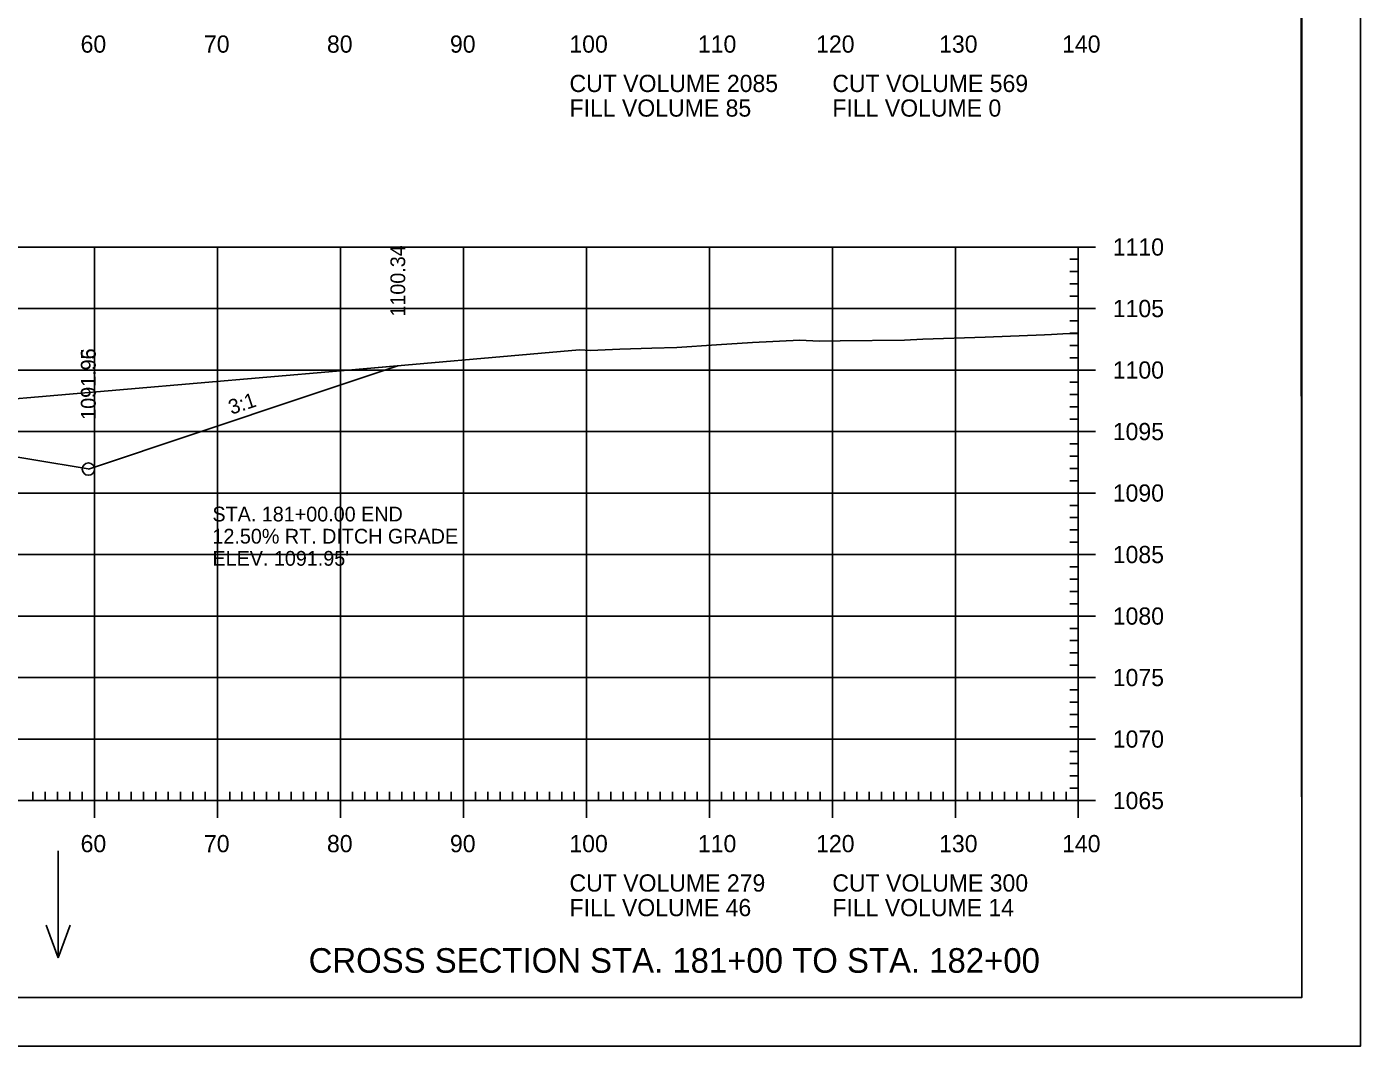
# Model space of a CAD drawing. Extents: x 1322838 to 1324533, y 339903 to 351025.
# Drawn here: x 1323758.2 to 1323866.6, y 348678.6 to 348761.5 of the extents above; entities that cross this region are included whole.
import ezdxf

# ---------------------------------------------------------------- set-up
doc = ezdxf.new("R2010")
doc.units = 0
for name, color, linetype in [('R_Axis', 7, 'Continuous'), ('R_Axis Annot', 7, 'Continuous'), ('R_Border', 7, 'Continuous'), ('R_Draft', 7, 'Continuous'), ('R_Drive', 7, 'Continuous'), ('R_Exist Surface', 7, 'Continuous'), ('R_Fin Surface', 7, 'Continuous'), ('R_Fin Surface Annot', 7, 'Continuous'), ('R_Grid', 7, 'Continuous'), ('R_No Plot', 7, 'Continuous'), ('R_Water Annot', 7, 'Continuous')]:
    doc.layers.add(name, color=color, linetype=linetype)

msp = doc.modelspace()

# ---------------------------------------------------------------- linework, layer by layer
at = {"layer": 'R_Axis'}
for p, q in [((1323845.12, 348743.54), (1323842.32, 348743.54)), ((1323843.72, 348698.54), (1323843.72, 348743.54)), ((1323843.72, 348742.54), (1323843.02, 348742.54)), ((1323843.72, 348741.54), (1323843.02, 348741.54)), ((1323843.72, 348740.54), (1323843.02, 348740.54)), ((1323845.12, 348738.54), (1323842.32, 348738.54)), ((1323843.72, 348739.54), (1323843.02, 348739.54)), ((1323843.72, 348737.54), (1323843.02, 348737.54)), ((1323843.72, 348736.54), (1323843.02, 348736.54)), ((1323843.72, 348735.54), (1323843.02, 348735.54)), ((1323843.72, 348734.54), (1323843.02, 348734.54)), ((1323845.12, 348733.54), (1323842.32, 348733.54)), ((1323843.72, 348732.54), (1323843.02, 348732.54)), ((1323843.72, 348731.54), (1323843.02, 348731.54)), ((1323843.72, 348730.54), (1323843.02, 348730.54)), ((1323843.72, 348729.54), (1323843.02, 348729.54)), ((1323845.12, 348728.54), (1323842.32, 348728.54)), ((1323843.72, 348727.54), (1323843.02, 348727.54)), ((1323843.72, 348726.54), (1323843.02, 348726.54)), ((1323843.72, 348725.54), (1323843.02, 348725.54)), ((1323843.72, 348724.54), (1323843.02, 348724.54)), ((1323845.12, 348723.54), (1323842.32, 348723.54)), ((1323843.72, 348722.54), (1323843.02, 348722.54)), ((1323843.72, 348721.54), (1323843.02, 348721.54)), ((1323843.72, 348720.54), (1323843.02, 348720.54)), ((1323843.72, 348719.54), (1323843.02, 348719.54)), ((1323845.12, 348718.54), (1323842.32, 348718.54)), ((1323843.72, 348717.54), (1323843.02, 348717.54)), ((1323843.72, 348716.54), (1323843.02, 348716.54)), ((1323843.72, 348715.54), (1323843.02, 348715.54)), ((1323845.12, 348713.54), (1323842.32, 348713.54)), ((1323843.72, 348714.54), (1323843.02, 348714.54)), ((1323843.72, 348712.54), (1323843.02, 348712.54)), ((1323843.72, 348711.54), (1323843.02, 348711.54)), ((1323843.72, 348710.54), (1323843.02, 348710.54)), ((1323843.72, 348709.54), (1323843.02, 348709.54)), ((1323845.12, 348708.54), (1323842.32, 348708.54)), ((1323843.72, 348707.54), (1323843.02, 348707.54)), ((1323843.72, 348706.54), (1323843.02, 348706.54)), ((1323843.72, 348705.54), (1323843.02, 348705.54)), ((1323843.72, 348704.54), (1323843.02, 348704.54)), ((1323845.12, 348703.54), (1323842.32, 348703.54)), ((1323843.72, 348702.54), (1323843.02, 348702.54)), ((1323843.72, 348701.54), (1323843.02, 348701.54)), ((1323843.72, 348700.54), (1323843.02, 348700.54)), ((1323763.72, 348697.14), (1323763.72, 348699.94)), ((1323773.72, 348697.14), (1323773.72, 348699.94)), ((1323783.72, 348697.14), (1323783.72, 348699.94)), ((1323793.72, 348697.14), (1323793.72, 348699.94)), ((1323803.72, 348697.14), (1323803.72, 348699.94)), ((1323813.72, 348697.14), (1323813.72, 348699.94)), ((1323823.72, 348697.14), (1323823.72, 348699.94)), ((1323833.72, 348697.14), (1323833.72, 348699.94)), ((1323843.72, 348699.54), (1323843.02, 348699.54)), ((1323843.72, 348697.14), (1323843.72, 348699.94)), ((1323563.72, 348698.54), (1323843.72, 348698.54)), ((1323758.72, 348698.54), (1323758.72, 348699.24)), ((1323759.72, 348698.54), (1323759.72, 348699.24)), ((1323760.72, 348698.54), (1323760.72, 348699.24)), ((1323761.72, 348698.54), (1323761.72, 348699.24)), ((1323762.72, 348698.54), (1323762.72, 348699.24)), ((1323764.72, 348698.54), (1323764.72, 348699.24)), ((1323765.72, 348698.54), (1323765.72, 348699.24)), ((1323766.72, 348698.54), (1323766.72, 348699.24)), ((1323767.72, 348698.54), (1323767.72, 348699.24)), ((1323768.72, 348698.54), (1323768.72, 348699.24)), ((1323769.72, 348698.54), (1323769.72, 348699.24)), ((1323770.72, 348698.54), (1323770.72, 348699.24)), ((1323771.72, 348698.54), (1323771.72, 348699.24)), ((1323772.72, 348698.54), (1323772.72, 348699.24)), ((1323774.72, 348698.54), (1323774.72, 348699.24)), ((1323775.72, 348698.54), (1323775.72, 348699.24)), ((1323776.72, 348698.54), (1323776.72, 348699.24)), ((1323777.72, 348698.54), (1323777.72, 348699.24)), ((1323778.72, 348698.54), (1323778.72, 348699.24)), ((1323779.72, 348698.54), (1323779.72, 348699.24)), ((1323780.72, 348698.54), (1323780.72, 348699.24)), ((1323781.72, 348698.54), (1323781.72, 348699.24)), ((1323782.72, 348698.54), (1323782.72, 348699.24)), ((1323784.72, 348698.54), (1323784.72, 348699.24)), ((1323785.72, 348698.54), (1323785.72, 348699.24)), ((1323786.72, 348698.54), (1323786.72, 348699.24)), ((1323787.72, 348698.54), (1323787.72, 348699.24)), ((1323788.72, 348698.54), (1323788.72, 348699.24)), ((1323789.72, 348698.54), (1323789.72, 348699.24)), ((1323790.72, 348698.54), (1323790.72, 348699.24)), ((1323791.72, 348698.54), (1323791.72, 348699.24)), ((1323792.72, 348698.54), (1323792.72, 348699.24)), ((1323794.72, 348698.54), (1323794.72, 348699.24)), ((1323795.72, 348698.54), (1323795.72, 348699.24)), ((1323796.72, 348698.54), (1323796.72, 348699.24)), ((1323797.72, 348698.54), (1323797.72, 348699.24)), ((1323798.72, 348698.54), (1323798.72, 348699.24)), ((1323799.72, 348698.54), (1323799.72, 348699.24)), ((1323800.72, 348698.54), (1323800.72, 348699.24)), ((1323801.72, 348698.54), (1323801.72, 348699.24)), ((1323802.72, 348698.54), (1323802.72, 348699.24)), ((1323804.72, 348698.54), (1323804.72, 348699.24)), ((1323805.72, 348698.54), (1323805.72, 348699.24)), ((1323806.72, 348698.54), (1323806.72, 348699.24)), ((1323807.72, 348698.54), (1323807.72, 348699.24)), ((1323808.72, 348698.54), (1323808.72, 348699.24)), ((1323809.72, 348698.54), (1323809.72, 348699.24)), ((1323810.72, 348698.54), (1323810.72, 348699.24)), ((1323811.72, 348698.54), (1323811.72, 348699.24)), ((1323812.72, 348698.54), (1323812.72, 348699.24)), ((1323814.72, 348698.54), (1323814.72, 348699.24)), ((1323815.72, 348698.54), (1323815.72, 348699.24)), ((1323816.72, 348698.54), (1323816.72, 348699.24)), ((1323817.72, 348698.54), (1323817.72, 348699.24)), ((1323818.72, 348698.54), (1323818.72, 348699.24)), ((1323819.72, 348698.54), (1323819.72, 348699.24)), ((1323820.72, 348698.54), (1323820.72, 348699.24)), ((1323821.72, 348698.54), (1323821.72, 348699.24)), ((1323822.72, 348698.54), (1323822.72, 348699.24)), ((1323824.72, 348698.54), (1323824.72, 348699.24)), ((1323825.72, 348698.54), (1323825.72, 348699.24)), ((1323826.72, 348698.54), (1323826.72, 348699.24)), ((1323827.72, 348698.54), (1323827.72, 348699.24)), ((1323828.72, 348698.54), (1323828.72, 348699.24)), ((1323829.72, 348698.54), (1323829.72, 348699.24)), ((1323830.72, 348698.54), (1323830.72, 348699.24)), ((1323831.72, 348698.54), (1323831.72, 348699.24)), ((1323832.72, 348698.54), (1323832.72, 348699.24)), ((1323834.72, 348698.54), (1323834.72, 348699.24)), ((1323835.72, 348698.54), (1323835.72, 348699.24)), ((1323836.72, 348698.54), (1323836.72, 348699.24)), ((1323837.72, 348698.54), (1323837.72, 348699.24)), ((1323838.72, 348698.54), (1323838.72, 348699.24)), ((1323839.72, 348698.54), (1323839.72, 348699.24)), ((1323840.72, 348698.54), (1323840.72, 348699.24)), ((1323841.72, 348698.54), (1323841.72, 348699.24)), ((1323845.12, 348698.54), (1323842.32, 348698.54)), ((1323842.72, 348698.54), (1323842.72, 348699.24))]:
    msp.add_line(p, q, dxfattribs=at)
at = {"layer": 'R_Border'}
for q in [(1323861.9, 348888), (1323545.72, 348682.54)]:
    msp.add_line((1323861.9, 348682.54), q, dxfattribs=at)
at = {"layer": 'R_Exist Surface'}
msp.add_lwpolyline([(1323749.38, 348730.52), (1323783.41, 348733.44), (1323803.16, 348735.18), (1323804.07, 348735.14), (1323806.44, 348735.23), (1323809.04, 348735.33), (1323811.08, 348735.38), (1323814.31, 348735.59), (1323817.23, 348735.78), (1323821.08, 348735.98), (1323822.65, 348735.88), (1323824.36, 348735.91), (1323829.6, 348735.97), (1323831.08, 348736.04), (1323836.14, 348736.22), (1323840.96, 348736.41), (1323841.55, 348736.43), (1323842.45, 348736.48), (1323843.72, 348736.5)], dxfattribs=at)
at = {"layer": 'R_Fin Surface'}
msp.add_lwpolyline([(1323593.41, 348713.46), (1323620.01, 348713.99), (1323629.61, 348714.18), (1323644.21, 348719.05), (1323651.84, 348720.32), (1323651.84, 348720.32), (1323666.22, 348722.71), (1323666.38, 348722.73), (1323672.22, 348723.23), (1323674.22, 348723.4), (1323703.72, 348725.94), (1323733.21, 348728.48), (1323735.22, 348728.65), (1323741.22, 348729.16), (1323754.04, 348727.03), (1323763.22, 348725.5), (1323763.23, 348725.49), (1323780.91, 348731.39), (1323788.39, 348733.88), (1323788.39, 348733.88), (1323788.39, 348733.88)], dxfattribs=at)
at = {"layer": 'R_Grid'}
for p, q in [((1323563.72, 348743.54), (1323843.72, 348743.54)), ((1323763.72, 348698.54), (1323763.72, 348743.54)), ((1323773.72, 348698.54), (1323773.72, 348743.54)), ((1323783.72, 348698.54), (1323783.72, 348743.54)), ((1323793.72, 348698.54), (1323793.72, 348743.54)), ((1323803.72, 348698.54), (1323803.72, 348743.54)), ((1323813.72, 348698.54), (1323813.72, 348743.54)), ((1323823.72, 348698.54), (1323823.72, 348743.54)), ((1323833.72, 348698.54), (1323833.72, 348743.54)), ((1323843.72, 348698.54), (1323843.72, 348743.54)), ((1323563.72, 348738.54), (1323843.72, 348738.54)), ((1323563.72, 348733.54), (1323843.72, 348733.54)), ((1323563.72, 348728.54), (1323843.72, 348728.54)), ((1323563.72, 348723.54), (1323843.72, 348723.54)), ((1323563.72, 348718.54), (1323843.72, 348718.54)), ((1323563.72, 348713.54), (1323843.72, 348713.54)), ((1323563.72, 348708.54), (1323843.72, 348708.54)), ((1323563.72, 348703.54), (1323843.72, 348703.54)), ((1323563.72, 348698.54), (1323843.72, 348698.54))]:
    msp.add_line(p, q, dxfattribs=at)
at = {"layer": 'R_No Plot'}
msp.add_line((1323533.31, 348678.56), (1323866.65, 348678.56), dxfattribs=at)
for points in [[(1323533.31, 348891.9), (1323866.65, 348891.9), (1323866.65, 348678.56), (1323533.31, 348678.56)], [(1323779.64, 348888), (1323799.26, 348888), (1323799.26, 348878.12), (1323815.37, 348878.12), (1323838.57, 348878.12), (1323838.57, 348845.45), (1323861.77, 348845.45), (1323861.9, 348682.54), (1323545.72, 348682.54), (1323545.72, 348888)], [(1323681.53, 348722.68), (1323683.05, 348722.89), (1323688.73, 348723.72), (1323709.73, 348726.04), (1323749.38, 348730.52), (1323783.41, 348733.44), (1323788.39, 348733.88), (1323788.39, 348733.88), (1323788.39, 348733.88), (1323780.91, 348731.39), (1323763.23, 348725.49), (1323763.22, 348725.5), (1323754.04, 348727.03), (1323735.22, 348727.36), (1323703.72, 348724.44)]]:
    msp.add_lwpolyline(points, close=True, dxfattribs=at)
msp.add_circle((1323763.23, 348725.49), 0.5, dxfattribs=at)
at = {"layer": 'R_Water Annot'}
for p, q in [((1323760.77, 348694.46), (1323760.77, 348685.76)), ((1323760.77, 348685.76), (1323759.81, 348688.42)), ((1323760.77, 348685.76), (1323761.74, 348688.42))]:
    msp.add_line(p, q, dxfattribs=at)

# ---------------------------------------------------------------- texts
at = {"layer": 'R_Axis Annot'}
for s, p in [('60', (1323762.6, 348759.34)), ('70', (1323772.63, 348759.34)), ('80', (1323782.63, 348759.34)), ('90', (1323792.63, 348759.34)), ('100', (1323802.34, 348759.34)), ('110', (1323812.79, 348759.34)), ('120', (1323822.4, 348759.34)), ('130', (1323832.4, 348759.34)), ('140', (1323842.4, 348759.34)), ('CUT VOLUME 2085', (1323802.35, 348756.14)), ('CUT VOLUME 569', (1323823.72, 348756.14)), ('FILL VOLUME 85', (1323802.35, 348754.14)), ('FILL VOLUME 0', (1323823.72, 348754.14)), ('1110', (1323846.52, 348742.84)), ('1105', (1323846.52, 348737.84)), ('1100', (1323846.52, 348732.84)), ('1095', (1323846.52, 348727.84)), ('1090', (1323846.52, 348722.84)), ('1085', (1323846.52, 348717.84)), ('1080', (1323846.52, 348712.84)), ('1075', (1323846.52, 348707.84)), ('1070', (1323846.52, 348702.84)), ('1065', (1323846.52, 348697.84)), ('60', (1323762.6, 348694.34)), ('70', (1323772.63, 348694.34)), ('80', (1323782.63, 348694.34)), ('90', (1323792.63, 348694.34)), ('100', (1323802.34, 348694.34)), ('110', (1323812.79, 348694.34)), ('120', (1323822.4, 348694.34)), ('130', (1323832.4, 348694.34)), ('140', (1323842.4, 348694.34)), ('CUT VOLUME 279', (1323802.35, 348691.14)), ('CUT VOLUME 300', (1323823.72, 348691.14)), ('FILL VOLUME 46', (1323802.35, 348689.14)), ('FILL VOLUME 14', (1323823.72, 348689.14))]:
    msp.add_text(s, height=1.4, dxfattribs=at).set_placement(p)
at = {"layer": 'R_Draft'}
msp.add_text('CROSS SECTION STA. 181+00 TO STA. 182+00', height=2, dxfattribs=at).set_placement((1323781.14, 348684.54))
at = {"layer": 'R_Drive'}
for s, p in [('STA. 181+00.00 END', (1323773.32, 348721.23)), ('12.50% RT. DITCH GRADE', (1323773.32, 348719.43)), ("ELEV. 1091.95'", (1323773.32, 348717.63))]:
    msp.add_text(s, height=1.2, dxfattribs=at).set_placement(p)
at = {"layer": 'R_Fin Surface Annot'}
for s, rotation, p in [('1100.34', 90, (1323788.99, 348737.88)), ('1091.96', 90, (1323763.82, 348729.5)), ('1091.95', 90, (1323763.83, 348729.49)), ('3:1', 18.4333, (1323774.86, 348729.9))]:
    msp.add_text(s, height=1.2, rotation=rotation, dxfattribs=at).set_placement(p)

doc.saveas('drawing.dxf')
